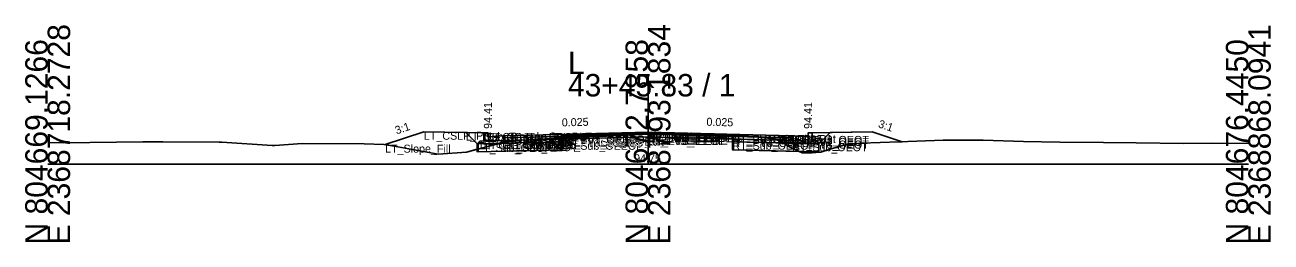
# Model space of a CAD drawing. Extents: x -26 to 8153, y -10 to 9520.
# Drawn here: x 3997.2 to 4152.8, y 490.3 to 517.4 of the extents above; entities that cross this region are included whole.
import ezdxf

# ---------------------------------------------------------------- set-up
doc = ezdxf.new("R2010")
doc.units = 0
for name, color, linetype in [('Exist CMT Pavement', 7, 'Continuous'), ('Exist Cross Section Cell', 7, 'Continuous'), ('Exist XS Center Line Elevation Label', 7, 'Continuous'), ('Exist XS Ground Line', 7, 'Continuous'), ('Prop CMT Conc Surface', 7, 'Continuous'), ('Prop CMT Concrete Structures', 7, 'Continuous'), ('Prop CMT Pvmt Course 1', 7, 'Continuous'), ('Prop CMT Pvmt Course 1 CG', 7, 'Continuous'), ('Prop CMT Pvmt Course 1 Wedge', 7, 'Continuous'), ('Prop CMT Pvmt Course 2', 7, 'Continuous'), ('Prop CMT Pvmt Course 2 Wedge', 7, 'Continuous'), ('Prop CMT Pvmt Course 3', 7, 'Continuous'), ('Prop CMT Pvmt Course 3 Wedge', 7, 'Continuous'), ('Prop CMT Pvmt Surface', 7, 'Continuous'), ('Prop CMT Pvmt Wedge Surface 1', 7, 'Continuous'), ('Prop CMT Pvmt Wedge Surface 2', 7, 'Continuous'), ('Prop CMT Pvmt Wedge Surface 3', 7, 'Continuous'), ('Prop CMT Shallow Undercut', 7, 'Continuous'), ('Prop CMT Shallow Undercut Boundary', 7, 'Continuous'), ('Prop CMT Slope Grass', 7, 'Continuous'), ('Prop CMT Subgrade Earthwork', 7, 'Continuous'), ('Prop XS Earthwork Shape', 7, 'Continuous'), ('Prop XS Hydro Elevations', 7, 'Continuous'), ('Prop XS SE Text', 7, 'Continuous'), ('Prop XS Side Slope Text', 7, 'Continuous'), ('Prop XS Subgrade Earthwork', 7, 'Continuous'), ('Scratch_Level_2', 7, 'Continuous'), ('Scratch_Level_6', 7, 'Continuous')]:
    doc.layers.add(name, color=color, linetype=linetype)

msp = doc.modelspace()

# ---------------------------------------------------------------- linework, layer by layer
at = {"layer": 'Exist CMT Pavement'}
for p, q in [((4064.24, 503.31), (4069.82, 503.51)), ((4069.82, 503.51), (4074.49, 503.75)), ((4074.49, 503.75), (4075, 503.75)), ((4075, 503.75), (4079.49, 503.71)), ((4079.49, 503.71), (4085.54, 503.66))]:
    msp.add_line(p, q, dxfattribs=at)
at = {"layer": 'Exist Cross Section Cell'}
for p, q in [((4075, 500), (4075, 511.26)), ((4000, 500), (4075, 500)), ((4075, 500), (4150, 500))]:
    msp.add_line(p, q, dxfattribs=at)
at = {"layer": 'Exist XS Ground Line'}
for p, q in [((4055, 502.24), (4057.6, 502.94)), ((4057.6, 502.94), (4059.25, 503.01)), ((4059.25, 503.01), (4064.24, 503.31)), ((4064.24, 503.31), (4069.82, 503.51)), ((4069.82, 503.51), (4074.49, 503.75)), ((4074.49, 503.75), (4075, 503.75)), ((4075, 503.75), (4079.49, 503.71)), ((4079.49, 503.71), (4085.54, 503.66)), ((4085.54, 503.66), (4088.09, 503.45)), ((4088.09, 503.45), (4091.41, 503.09)), ((4091.41, 503.09), (4092.52, 502.28)), ((4106.36, 502.8), (4111.89, 502.99)), ((4111.89, 502.99), (4116.89, 503)), ((4116.89, 503), (4121.9, 502.85)), ((4121.9, 502.85), (4126.44, 502.78)), ((4000, 502.7), (4001.97, 502.69)), ((4001.97, 502.69), (4011.88, 502.8)), ((4011.88, 502.8), (4014.4, 502.79)), ((4014.4, 502.79), (4021.43, 502.74)), ((4021.43, 502.74), (4021.77, 502.74)), ((4021.77, 502.74), (4028.05, 502.36)), ((4028.05, 502.36), (4028.39, 502.33)), ((4028.39, 502.33), (4031.79, 502.58)), ((4031.79, 502.58), (4039.55, 502.57)), ((4039.55, 502.57), (4041.99, 502.48)), ((4041.99, 502.48), (4043.3, 502.28)), ((4043.3, 502.28), (4048.77, 501.27)), ((4048.77, 501.27), (4052.33, 501.53)), ((4052.33, 501.53), (4055, 502.24)), ((4092.52, 502.28), (4094.26, 501.43)), ((4094.26, 501.43), (4095.33, 501.45)), ((4095.33, 501.45), (4096.61, 501.5)), ((4096.61, 501.5), (4097.57, 501.83)), ((4097.57, 501.83), (4099.8, 502.46)), ((4099.8, 502.46), (4101.65, 502.62)), ((4101.65, 502.62), (4106.36, 502.8)), ((4126.44, 502.78), (4131.91, 502.72)), ((4131.91, 502.72), (4135.98, 502.67)), ((4135.98, 502.67), (4141.92, 502.61)), ((4141.92, 502.61), (4145.53, 502.62)), ((4145.53, 502.62), (4150, 502.6))]:
    msp.add_line(p, q, dxfattribs=at)
at = {"layer": 'Prop CMT Conc Surface'}
for points in [[(4055, 503.41), (4055, 503.91), (4054.5, 503.91)], [(4057, 503.54), (4055, 503.41)], [(4093, 503.54), (4095, 503.41)], [(4095, 503.41), (4095, 503.91), (4095.5, 503.91)]]:
    msp.add_lwpolyline(points, dxfattribs=at)
at = {"layer": 'Prop CMT Concrete Structures'}
for points in [[(4057, 503.54), (4055, 503.41), (4055, 503.91), (4054.5, 503.91)], [(4054.5, 503.91), (4054.5, 502.9), (4057, 502.96)], [(4057, 502.96), (4057, 503.54)], [(4093, 503.54), (4095, 503.41), (4095, 503.91), (4095.5, 503.91)], [(4095.5, 503.91), (4095.5, 502.9), (4093, 502.96)], [(4093, 502.96), (4093, 503.54)]]:
    msp.add_lwpolyline(points, dxfattribs=at)
at = {"layer": 'Prop CMT Pvmt Course 1'}
for points in [[(4075, 503.99), (4057, 503.54)], [(4057, 503.54), (4057, 503.29)], [(4057, 503.29), (4064.24, 503.47)], [(4064.24, 503.6), (4075, 503.87)], [(4064.24, 503.47), (4064.24, 503.6)], [(4075, 503.74), (4075, 503.99)], [(4075, 503.99), (4093, 503.54)], [(4075, 503.74), (4075, 503.99)], [(4075, 503.87), (4075, 503.74), (4075, 503.74)], [(4085.54, 503.6), (4075, 503.87)], [(4075, 503.87), (4075, 503.74), (4075, 503.74)], [(4085.54, 503.48), (4085.54, 503.6)], [(4093, 503.29), (4085.54, 503.48)], [(4093, 503.54), (4093, 503.29)], [(4093, 503.54), (4093, 503.29)]]:
    msp.add_lwpolyline(points, dxfattribs=at)
at = {"layer": 'Prop CMT Pvmt Course 1 CG'}
for points in [[(4057, 502.96), (4054, 502.88), (4053.66, 502.55)], [(4057, 502.63), (4057, 502.96)], [(4093, 502.96), (4096, 502.88), (4096.34, 502.55)], [(4093, 502.63), (4093, 502.96)], [(4053.66, 502.55), (4057, 502.63)], [(4096.34, 502.55), (4093, 502.63)]]:
    msp.add_lwpolyline(points, dxfattribs=at)
at = {"layer": 'Prop CMT Pvmt Course 1 Wedge'}
for points in [[(4075, 503.87), (4064.24, 503.6)], [(4075, 503.87), (4085.54, 503.6)]]:
    msp.add_lwpolyline(points, dxfattribs=at)
at = {"layer": 'Prop CMT Pvmt Course 2'}
for points in [[(4064.24, 503.47), (4057, 503.29)], [(4057, 503.29), (4057, 502.96)], [(4057, 502.96), (4064.24, 503.14)], [(4064.24, 503.14), (4064.24, 503.47)], [(4085.54, 503.15), (4085.54, 503.48)], [(4085.54, 503.48), (4093, 503.29)], [(4093, 502.96), (4085.54, 503.15)], [(4093, 503.29), (4093, 502.96)], [(4093, 503.29), (4093, 502.96)]]:
    msp.add_lwpolyline(points, dxfattribs=at)
at = {"layer": 'Prop CMT Pvmt Course 2 Wedge'}
for points in [[(4075, 503.74), (4064.24, 503.47)], [(4075, 503.74), (4085.54, 503.48)]]:
    msp.add_lwpolyline(points, dxfattribs=at)
at = {"layer": 'Prop CMT Pvmt Course 3'}
for points in [[(4064.24, 503.14), (4057, 502.96)], [(4057, 502.96), (4057, 502.63)], [(4064.24, 502.81), (4064.24, 503.14)], [(4085.54, 503.15), (4093, 502.96)], [(4085.54, 502.82), (4085.54, 503.15)], [(4093, 502.96), (4093, 502.63)], [(4093, 502.96), (4093, 502.63)], [(4057, 502.63), (4064.24, 502.81)], [(4093, 502.63), (4085.54, 502.82)]]:
    msp.add_lwpolyline(points, dxfattribs=at)
at = {"layer": 'Prop CMT Pvmt Course 3 Wedge'}
for points in [[(4075, 503.41), (4064.24, 503.14)], [(4075, 503.41), (4085.54, 503.15)]]:
    msp.add_lwpolyline(points, dxfattribs=at)
at = {"layer": 'Prop CMT Pvmt Surface'}
for points in [[(4075, 503.99), (4057, 503.54)], [(4075, 503.99), (4093, 503.54)]]:
    msp.add_lwpolyline(points, dxfattribs=at)
at = {"layer": 'Prop CMT Pvmt Wedge Surface 1'}
for points in [[(4057, 503.29), (4057, 503.54)], [(4064.24, 503.47), (4057, 503.29)], [(4075, 503.87), (4064.24, 503.6)], [(4064.24, 503.6), (4064.24, 503.47)], [(4075, 503.87), (4085.54, 503.6)], [(4085.54, 503.6), (4085.54, 503.48)], [(4085.54, 503.48), (4093, 503.29)], [(4093, 503.29), (4093, 503.54)], [(4093, 503.29), (4093, 503.54)]]:
    msp.add_lwpolyline(points, dxfattribs=at)
at = {"layer": 'Prop CMT Pvmt Wedge Surface 2'}
for points in [[(4075, 503.74), (4057, 503.29)], [(4057, 503.29), (4057, 503.54)], [(4075, 503.74), (4093, 503.29)], [(4093, 503.29), (4093, 503.54)], [(4093, 503.29), (4093, 503.54)]]:
    msp.add_lwpolyline(points, dxfattribs=at)
at = {"layer": 'Prop CMT Pvmt Wedge Surface 3'}
for points in [[(4057, 502.96), (4057, 503.54)], [(4075, 503.41), (4057, 502.96)], [(4075, 503.41), (4093, 502.96)], [(4093, 502.96), (4093, 503.54)], [(4093, 502.96), (4093, 503.54)]]:
    msp.add_lwpolyline(points, dxfattribs=at)
at = {"layer": 'Prop CMT Shallow Undercut'}
for points in [[(4055, 502.24), (4056.39, 502.62), (4064.24, 502.81), (4064.24, 501.81), (4053.66, 501.55), (4053.66, 501.88)], [(4085.54, 502.82), (4092, 502.66), (4092.52, 502.28), (4093.9, 501.61), (4085.54, 501.82)]]:
    msp.add_lwpolyline(points, close=True, dxfattribs=at)
at = {"layer": 'Prop CMT Shallow Undercut Boundary'}
for p, q in [((4053.66, 502.55), (4053.66, 501.55)), ((4053.66, 501.55), (4064.24, 501.81)), ((4064.24, 502.81), (4064.24, 501.81)), ((4085.54, 502.82), (4085.54, 501.82)), ((4096.34, 501.55), (4085.54, 501.82)), ((4096.34, 502.55), (4096.34, 501.55))]:
    msp.add_line(p, q, dxfattribs=at)
at = {"layer": 'Prop CMT Slope Grass'}
for points in [[(4054.5, 503.91), (4047, 504.06), (4042.16, 502.45)], [(4095.5, 503.91), (4103, 504.06), (4106.75, 502.81)]]:
    msp.add_lwpolyline(points, dxfattribs=at)
at = {"layer": 'Prop CMT Subgrade Earthwork'}
for points in [[(4057, 502.63), (4053.66, 502.55), (4052.25, 503.96)], [(4064.24, 502.81), (4064.26, 503.31)], [(4085.54, 502.82), (4085.52, 503.66)], [(4093, 502.63), (4096.34, 502.55), (4097.75, 503.96)], [(4064.24, 502.81), (4057, 502.63)], [(4085.54, 502.82), (4093, 502.63)]]:
    msp.add_lwpolyline(points, dxfattribs=at)
at = {"layer": 'Prop XS Earthwork Shape'}
for points in [[(4053.66, 502.55), (4053.66, 501.88), (4052.33, 501.53), (4048.77, 501.27), (4043.3, 502.28), (4042.17, 502.45), (4047, 504.06), (4052.25, 503.96)], [(4064.24, 503.31), (4064.26, 503.31), (4064.24, 502.81), (4057, 502.63), (4056.39, 502.62), (4057.6, 502.94), (4059.25, 503.01)], [(4085.54, 502.82), (4085.52, 503.66), (4085.54, 503.66), (4088.09, 503.45), (4091.41, 503.09), (4092, 502.66)], [(4103, 504.06), (4106.75, 502.81), (4106.36, 502.8), (4101.65, 502.62), (4099.8, 502.46), (4097.57, 501.83), (4096.61, 501.5), (4095.33, 501.45), (4094.26, 501.43), (4093.9, 501.61), (4096.34, 501.55), (4096.34, 502.55), (4097.75, 503.96)], [(4053.66, 501.88), (4053.66, 501.55), (4064.24, 501.81), (4064.24, 502.81), (4057, 502.63), (4056.39, 502.62), (4055, 502.24)], [(4053.66, 502.55), (4053.66, 501.88), (4055, 502.24), (4056.39, 502.62)], [(4092.52, 502.28), (4093.9, 501.61), (4085.54, 501.82), (4085.54, 502.82), (4092, 502.66)], [(4093, 502.63), (4096.34, 502.55), (4096.34, 501.55), (4093.9, 501.61), (4092.52, 502.28), (4092, 502.66)]]:
    msp.add_lwpolyline(points, close=True, dxfattribs=at)
at = {"layer": 'Prop XS Subgrade Earthwork'}
for p, q in [((4053.66, 502.55), (4064.24, 502.81)), ((4085.54, 502.82), (4096.34, 502.55))]:
    msp.add_line(p, q, dxfattribs=at)
at = {"layer": 'Scratch_Level_6'}
for points in [[(4055, 502.24), (4056.39, 502.62), (4064.24, 502.81), (4064.24, 501.81), (4053.66, 501.55), (4053.66, 501.88)], [(4085.54, 502.82), (4092, 502.66), (4092.52, 502.28), (4093.9, 501.61), (4085.54, 501.82)]]:
    msp.add_lwpolyline(points, close=True, dxfattribs=at)

# ---------------------------------------------------------------- texts
at = {"layer": 'Exist Cross Section Cell'}
for s, p in [('E 2368718.2728', (4002.8, 490)), ('E 2368793.1834', (4077.8, 490)), ('E 2368868.0941', (4152.8, 490)), ('N 804669.1266', (4000, 490)), ('N 804672.7858', (4075, 490)), ('N 804676.4450', (4150, 490))]:
    msp.add_text(s, height=2.8, rotation=90, dxfattribs=at).set_placement(p)
for s, p in [('L', (4065, 511.26)), ('43+45.83 / 1', (4065, 508.46))]:
    msp.add_text(s, height=2.8, dxfattribs=at).set_placement(p)
at = {"layer": 'Exist XS Center Line Elevation Label'}
msp.add_text('94.75', height=1, dxfattribs=at).set_placement((4073.27, 500.25))
at = {"layer": 'Prop XS Hydro Elevations'}
for p in [(4055.5, 504.41), (4095.5, 504.41)]:
    msp.add_text('94.41', height=1, rotation=90, dxfattribs=at).set_placement(p)
at = {"layer": 'Prop XS SE Text'}
for rotation, p in [(1.4321, (4064.24, 504.72)), (358.5679, (4082.29, 504.81))]:
    msp.add_text('0.025', height=1, rotation=rotation, dxfattribs=at).set_placement(p)
at = {"layer": 'Prop XS Side Slope Text'}
for rotation, p in [(18.4349, (4043.59, 503.72)), (341.5651, (4103.68, 504.63))]:
    msp.add_text('3:1', height=1, rotation=rotation, dxfattribs=at).set_placement(p)
at = {"layer": 'Scratch_Level_2'}
for s, p in [('LT_CSLP_Pnt', (4047, 503.06)), ('LT_Sub_Trench_Out_DLT', (4052.25, 502.96)), ('LT_CG1_Shelf_Out', (4054, 501.88)), ('LT_CG_Top_BOC', (4054.5, 502.91)), ('LT_CG_Bot_BOC', (4054.5, 501.9)), ('LT_CG_Top_Face', (4055, 502.91)), ('LT_CG_Top_Gut', (4055, 502.41)), ('LT_PV1_OEOT', (4057, 502.54)), ('LT_PV2_OEOT', (4057, 502.29)), ('LT_PV3_OEOT', (4057, 501.96)), ('LT_CG_Bot_IE', (4057, 501.96)), ('LT_PV1_OEEOP', (4064.24, 502.6)), ('LT_PV2_OEEOP', (4064.24, 502.47)), ('LT_PV_OEEOP_EG', (4064.24, 502.31)), ('LT_PV3_OEEOP', (4064.24, 502.14)), ('LT_Sub_OEEOP', (4064.24, 501.81)), ('LT_PV_Sub_Tie_Out', (4064.26, 502.31)), ('PV1_PGL', (4075, 502.99)), ('RT_PV1_IEEOP', (4075, 502.87)), ('LT_PV1_IEEOP', (4075, 502.87)), ('RT_PV2_IEEOP', (4075, 502.74)), ('RT_PV_IEEOP_EG', (4075, 502.75)), ('LT_PV2_IEEOP', (4075, 502.74)), ('PV2_PGL', (4075, 502.74)), ('LT_PV_IEEOP_EG', (4075, 502.75)), ('RT_PV3_IEEOP', (4075, 502.41)), ('LT_PV3_IEEOP', (4075, 502.41)), ('RT_PV_Sub_Tie_Out', (4085.52, 502.66)), ('RT_PV_OEEOP_EG', (4085.54, 502.66)), ('RT_PV1_OEEOP', (4085.54, 502.6)), ('RT_PV2_OEEOP', (4085.54, 502.48)), ('RT_PV3_OEEOP', (4085.54, 502.15)), ('RT_Sub_OEEOP', (4085.54, 501.82)), ('RT_PV1_OEOT', (4093, 502.54)), ('RT_PV2_OEOT', (4093, 502.29)), ('RT_PV3_OEOT', (4093, 501.96)), ('LT_Slope_Fill', (4042.16, 501.45)), ('LT_Sub_OEOP', (4053.66, 501.55)), ('LT_Sub_OEOT', (4057, 501.63)), ('RT_Sub_OEOT', (4093, 501.63))]:
    msp.add_text(s, height=1, dxfattribs=at).set_placement(p)

doc.saveas('drawing.dxf')
